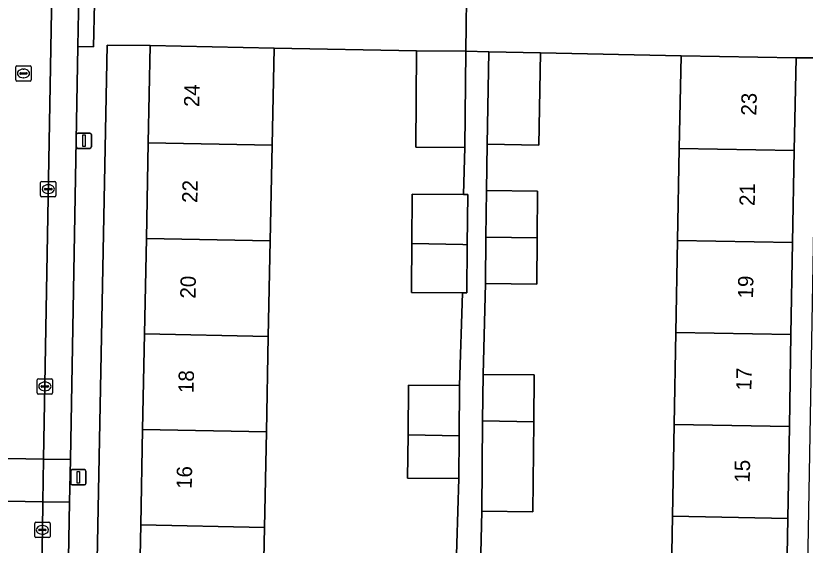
# Model space of a CAD drawing. Extents: x 160023 to 161302, y 384750 to 385707.
# Drawn here: x 160677 to 160728.6, y 385066.1 to 385100.7 of the extents above; entities that cross this region are included whole.
import ezdxf

# ---------------------------------------------------------------- set-up
doc = ezdxf.new("R2010")
doc.units = 0
for name, color, linetype in [('IMGEO_Erf', 7, 'Continuous'), ('IMGEO_Kolk', 7, 'Continuous'), ('IMGEO_Lichtmast', 7, 'Continuous'), ('IMGEO_Muur', 7, 'Continuous'), ('IMGEO_Pand', 7, 'Continuous'), ('IMGEO_Pand_nummerreeks', 7, 'Continuous'), ('IMGEO_Parkeervlak_open', 7, 'Continuous'), ('IMGEO_Rijbaan_lokaal_open', 7, 'Continuous'), ('IMGEO_Rioolput', 7, 'Continuous'), ('IMGEO_Voetpad_open', 7, 'Continuous')]:
    doc.layers.add(name, color=color, linetype=linetype)

msp = doc.modelspace()

# ---------------------------------------------------------------- linework, layer by layer
at = {"layer": 'IMGEO_Erf'}
msp.add_lwpolyline([(160682.973, 385098.744), (160681.51, 385023.71), (160684.298, 385023.676), (160684.423, 385030.023), (160684.546, 385036.256), (160684.67, 385042.49), (160684.793, 385048.724), (160684.916, 385054.958), (160685.039, 385061.192), (160685.162, 385067.425), (160685.285, 385073.659), (160685.408, 385079.893), (160685.531, 385086.127), (160685.655, 385092.36), (160685.78, 385098.711)], close=True, dxfattribs=at)
for points in [[(160705.74, 385064.057), (160705.935, 385070.455), (160702.591, 385070.484), (160702.616, 385073.318), (160702.643, 385076.552), (160705.987, 385076.524), (160706.171, 385082.578), (160702.834, 385082.607), (160702.837, 385082.952), (160702.862, 385085.786), (160702.889, 385089.02), (160706.233, 385088.992), (160706.328, 385092.059), (160703.12, 385092.086), (160703.174, 385098.369), (160693.864, 385098.551), (160693.738, 385092.201), (160693.615, 385085.968), (160693.492, 385079.734), (160693.369, 385073.5), (160693.246, 385067.266), (160693.122, 385061.033)], [(160719.792, 385061.994), (160719.901, 385067.993), (160720.01, 385073.992), (160720.118, 385079.991), (160720.227, 385085.99), (160720.336, 385091.989), (160720.446, 385098.051), (160711.275, 385098.232), (160711.159, 385092.221), (160707.777, 385092.286), (160707.732, 385089.244), (160711.076, 385089.215), (160711.05, 385086.156), (160711.024, 385083.146), (160707.68, 385083.175), (160707.515, 385077.246), (160710.855, 385077.217), (160710.829, 385074.158), (160710.778, 385068.289), (160707.438, 385068.318), (160707.381, 385065.557)], [(160729.292, 385097.92), (160727.958, 385097.915), (160727.848, 385091.853), (160727.739, 385085.854), (160727.63, 385079.855), (160727.522, 385073.856), (160727.413, 385067.857), (160727.304, 385061.858)]]:
    msp.add_lwpolyline(points, dxfattribs=at)
at = {"layer": 'IMGEO_Kolk'}
for p, q in [((160678.697, 385089.845), (160679.549, 385089.845)), ((160678.622, 385088.919), (160678.622, 385089.771)), ((160678.881, 385089.339), (160678.881, 385089.351)), ((160679.319, 385089.302), (160678.921, 385089.302)), ((160678.924, 385089.388), (160679.322, 385089.388)), ((160679.11, 385089.625), (160679.135, 385089.625)), ((160679.365, 385089.351), (160679.365, 385089.339)), ((160679.623, 385089.771), (160679.623, 385088.919)), ((160679.549, 385088.845), (160678.697, 385088.845)), ((160679.133, 385089.065), (160679.108, 385089.065)), ((160678.473, 385076.968), (160679.325, 385076.968)), ((160678.398, 385076.042), (160678.398, 385076.894)), ((160678.657, 385076.462), (160678.657, 385076.474)), ((160679.095, 385076.425), (160678.697, 385076.425)), ((160678.7, 385076.511), (160679.098, 385076.511)), ((160678.886, 385076.748), (160678.911, 385076.748)), ((160679.141, 385076.474), (160679.141, 385076.462)), ((160679.399, 385076.894), (160679.399, 385076.042)), ((160679.325, 385075.968), (160678.473, 385075.968)), ((160678.909, 385076.188), (160678.884, 385076.188)), ((160678.233, 385066.681), (160678.233, 385067.533)), ((160678.308, 385067.607), (160679.16, 385067.607)), ((160678.535, 385067.15), (160678.933, 385067.15)), ((160678.721, 385067.387), (160678.746, 385067.387)), ((160679.234, 385067.533), (160679.234, 385066.681)), ((160678.492, 385067.101), (160678.492, 385067.113)), ((160678.93, 385067.064), (160678.532, 385067.064)), ((160678.744, 385066.827), (160678.719, 385066.827)), ((160678.976, 385067.113), (160678.976, 385067.101)), ((160679.16, 385066.607), (160678.308, 385066.607))]:
    msp.add_line(p, q, dxfattribs=at)
for points in [[(160678.697, 385089.845), (160679.549, 385089.845)], [(160678.622, 385088.919), (160678.622, 385089.771)], [(160679.623, 385089.771), (160679.623, 385088.919)], [(160679.549, 385088.845), (160678.697, 385088.845)], [(160678.473, 385076.968), (160679.325, 385076.968)], [(160678.398, 385076.042), (160678.398, 385076.894)], [(160679.399, 385076.894), (160679.399, 385076.042)], [(160679.325, 385075.968), (160678.473, 385075.968)], [(160678.233, 385066.681), (160678.233, 385067.533)], [(160678.308, 385067.607), (160679.16, 385067.607)], [(160679.234, 385067.533), (160679.234, 385066.681)], [(160679.16, 385066.607), (160678.308, 385066.607)]]:
    msp.add_lwpolyline(points, dxfattribs=at)
for centre, radius, start, end in [((160678.699, 385089.769), 0.0765, 91.552, 178.448), ((160678.699, 385089.769), 0.0765, 91.552, 178.448), ((160679.547, 385089.769), 0.0765, 1.552, 88.448), ((160679.547, 385089.769), 0.0765, 1.552, 88.448), ((160678.921, 385089.348), 0.0403, 85.8775, 175.7526), ((160678.918, 385089.338), 0.0366, 178.938, 274.7102), ((160679.322, 385089.345), 0.043, 264.8664, 352.4533), ((160679.326, 385089.35), 0.0386, 1.7309, 96.639), ((160678.699, 385088.921), 0.0765, 181.552, 268.448), ((160678.699, 385088.921), 0.0765, 181.552, 268.448), ((160679.547, 385088.921), 0.0765, 271.552, 358.448), ((160679.547, 385088.921), 0.0765, 271.552, 358.448), ((160678.475, 385076.892), 0.0765, 91.552, 178.448), ((160678.475, 385076.892), 0.0765, 91.552, 178.448), ((160679.323, 385076.892), 0.0765, 1.552, 88.448), ((160679.323, 385076.892), 0.0765, 1.552, 88.448), ((160678.697, 385076.471), 0.0403, 85.8775, 175.7526), ((160678.694, 385076.461), 0.0366, 178.938, 274.7102), ((160679.098, 385076.468), 0.043, 264.8664, 352.4533), ((160679.102, 385076.473), 0.0386, 1.7309, 96.639), ((160678.475, 385076.044), 0.0765, 181.552, 268.448), ((160678.475, 385076.044), 0.0765, 181.552, 268.448), ((160679.323, 385076.044), 0.0765, 271.552, 358.448), ((160679.323, 385076.044), 0.0765, 271.552, 358.448), ((160678.31, 385067.531), 0.0765, 91.552, 178.448), ((160678.31, 385067.531), 0.0765, 91.552, 178.448), ((160678.532, 385067.11), 0.0403, 85.8775, 175.7526), ((160678.937, 385067.112), 0.0386, 1.7309, 96.639), ((160679.158, 385067.531), 0.0765, 1.552, 88.448), ((160679.158, 385067.531), 0.0765, 1.552, 88.448), ((160678.31, 385066.683), 0.0765, 181.552, 268.448), ((160678.31, 385066.683), 0.0765, 181.552, 268.448), ((160678.529, 385067.1), 0.0366, 178.938, 274.7102), ((160678.933, 385067.107), 0.043, 264.8664, 352.4533), ((160679.158, 385066.683), 0.0765, 271.552, 358.448), ((160679.158, 385066.683), 0.0765, 271.552, 358.448)]:
    msp.add_arc(centre, radius, start, end, dxfattribs=at)
for centre, major_axis, ratio, start_param, end_param in [((160679.109, 385089.345), (-0.387, 0.002), 0.722429, 4.712389, 7.853982), ((160679.134, 385089.345), (-0.39, 0.002), 0.717154, 1.570796, 4.712389), ((160678.885, 385076.468), (-0.387, 0.002), 0.722429, 4.712389, 7.853982), ((160678.91, 385076.468), (-0.39, 0.002), 0.717154, 1.570796, 4.712389), ((160678.72, 385067.107), (-0.387, 0.002), 0.722429, 4.712389, 7.853982), ((160678.745, 385067.107), (-0.39, 0.002), 0.717154, 1.570796, 4.712389)]:
    msp.add_ellipse(centre, major_axis=major_axis, ratio=ratio, start_param=start_param, end_param=end_param, dxfattribs=at)
at = {"layer": 'IMGEO_Lichtmast'}
for p, q in [((160681.05, 385093), (160681.84, 385093)), ((160681.84, 385093), (160681.05, 385093)), ((160680.95, 385092.1), (160680.95, 385092.9)), ((160680.95, 385092.9), (160680.95, 385092.1)), ((160681.94, 385092.9), (160681.94, 385092.1)), ((160681.94, 385092.1), (160681.94, 385092.9)), ((160681.84, 385092), (160681.05, 385092)), ((160681.05, 385092), (160681.84, 385092)), ((160680.587, 385070.139), (160680.587, 385070.939)), ((160680.587, 385070.939), (160680.587, 385070.139)), ((160680.687, 385071.039), (160681.477, 385071.039)), ((160681.477, 385071.039), (160680.687, 385071.039)), ((160681.577, 385070.939), (160681.577, 385070.139)), ((160681.577, 385070.139), (160681.577, 385070.939)), ((160681.477, 385070.039), (160680.687, 385070.039)), ((160680.687, 385070.039), (160681.477, 385070.039))]:
    msp.add_line(p, q, dxfattribs=at)
for points in [[(160681.37, 385092.875), (160681.52, 385092.875), (160681.52, 385092.125), (160681.37, 385092.125), (160681.37, 385092.875)], [(160681.007, 385070.914), (160681.157, 385070.914), (160681.157, 385070.164), (160681.007, 385070.164), (160681.007, 385070.914)]]:
    msp.add_lwpolyline(points, dxfattribs=at)
for centre, start, end in [((160681.05, 385092.9), 90, 180), ((160681.05, 385092.9), 90, 180), ((160681.84, 385092.9), 0, 90), ((160681.84, 385092.9), 360, 90), ((160681.05, 385092.1), 180, 270), ((160681.05, 385092.1), 180, 270), ((160681.84, 385092.1), 270, 0), ((160681.84, 385092.1), 270, 0), ((160680.687, 385070.939), 90, 180), ((160680.687, 385070.939), 90, 180), ((160681.477, 385070.939), 0, 90), ((160681.477, 385070.939), 360, 90), ((160680.687, 385070.139), 180, 270), ((160680.687, 385070.139), 180, 270), ((160681.477, 385070.139), 270, 0), ((160681.477, 385070.139), 270, 0)]:
    msp.add_arc(centre, 0.1, start, end, dxfattribs=at)
at = {"layer": 'IMGEO_Muur'}
for points in [[(160703.174, 385098.369), (160693.864, 385098.551)], [(160720.446, 385098.051), (160711.275, 385098.232)]]:
    msp.add_lwpolyline(points, dxfattribs=at)
at = {"layer": 'IMGEO_Pand'}
for points in [[(160685.78, 385098.711), (160685.655, 385092.36), (160693.738, 385092.201), (160693.864, 385098.551)], [(160703.174, 385098.369), (160703.12, 385092.086), (160706.328, 385092.059), (160706.382, 385098.342)], [(160707.892, 385098.297), (160707.777, 385092.286), (160711.159, 385092.221), (160711.275, 385098.232)], [(160720.446, 385098.051), (160720.336, 385091.989), (160727.848, 385091.853), (160727.958, 385097.915)], [(160693.615, 385085.968), (160693.738, 385092.201), (160685.655, 385092.36), (160685.531, 385086.127)], [(160720.336, 385091.989), (160720.227, 385085.99), (160727.739, 385085.854), (160727.848, 385091.853)], [(160706.233, 385088.992), (160702.889, 385089.02), (160702.862, 385085.786), (160706.205, 385085.72), (160706.486, 385085.714), (160706.515, 385088.99)], [(160711.076, 385089.215), (160707.732, 385089.244), (160707.706, 385086.217), (160711.05, 385086.156)], [(160707.68, 385083.175), (160711.024, 385083.146), (160711.05, 385086.156), (160707.706, 385086.217)], [(160685.531, 385086.127), (160685.408, 385079.893), (160693.492, 385079.734), (160693.615, 385085.968)], [(160706.486, 385085.714), (160706.205, 385085.72), (160702.862, 385085.786), (160702.837, 385082.952), (160702.834, 385082.607), (160706.171, 385082.578), (160706.459, 385082.575)], [(160720.227, 385085.99), (160720.118, 385079.991), (160727.63, 385079.855), (160727.739, 385085.854)], [(160685.408, 385079.893), (160685.285, 385073.659), (160693.369, 385073.5), (160693.492, 385079.734)], [(160727.522, 385073.856), (160727.63, 385079.855), (160720.118, 385079.991), (160720.01, 385073.992)], [(160710.855, 385077.217), (160707.515, 385077.246), (160707.489, 385074.219), (160710.829, 385074.158)], [(160705.987, 385076.524), (160702.643, 385076.552), (160702.616, 385073.318), (160705.959, 385073.252)], [(160707.438, 385068.318), (160710.778, 385068.289), (160710.829, 385074.158), (160707.489, 385074.219)], [(160720.01, 385073.992), (160719.901, 385067.993), (160727.413, 385067.857), (160727.522, 385073.856)], [(160693.246, 385067.266), (160693.369, 385073.5), (160685.285, 385073.659), (160685.162, 385067.425)], [(160702.591, 385070.484), (160705.935, 385070.455), (160705.959, 385073.252), (160702.616, 385073.318)], [(160727.304, 385061.858), (160727.413, 385067.857), (160719.901, 385067.993), (160719.792, 385061.994)], [(160685.162, 385067.425), (160685.039, 385061.192), (160693.122, 385061.033), (160693.246, 385067.266)]]:
    msp.add_lwpolyline(points, close=True, dxfattribs=at)
at = {"layer": 'IMGEO_Parkeervlak_open'}
for points in [[(160679.847, 385129.968), (160679.745, 385125.241), (160679.452, 385108.309), (160678.814, 385071.719), (160680.562, 385071.689), (160681.044, 385098.648), (160681.162, 385104.326), (160681.548, 385127.317)], [(160679.773, 385027.58), (160680.512, 385068.909), (160678.765, 385068.939), (160678.733, 385067.098), (160677.899, 385024.915)]]:
    msp.add_lwpolyline(points, dxfattribs=at)
msp.add_lwpolyline([(160678.814, 385071.719), (160678.765, 385068.939), (160680.512, 385068.909), (160680.562, 385071.689)], close=True, dxfattribs=at)
at = {"layer": 'IMGEO_Rijbaan_lokaal_open'}
for points in [[(160679.856, 385130.476), (160676.331, 385130.575), (160676.323, 385130.156), (160676.225, 385125.409), (160675.633, 385089.529), (160675.383, 385076.509), (160675.31, 385071.78), (160678.814, 385071.719), (160679.452, 385108.309), (160679.745, 385125.241), (160679.847, 385129.968)], [(160675.267, 385069), (160678.765, 385068.939), (160678.814, 385071.719), (160675.31, 385071.78)], [(160677.894, 385024.55), (160677.899, 385024.915), (160678.733, 385067.098), (160678.765, 385068.939), (160675.267, 385069), (160675.231, 385066.698), (160674.883, 385049.401), (160674.474, 385029.308), (160674.41, 385024.986), (160674.398, 385024.598)]]:
    msp.add_lwpolyline(points, close=True, dxfattribs=at)
at = {"layer": 'IMGEO_Rioolput'}
for p, q in [((160677.002, 385096.465), (160677.002, 385097.317)), ((160677.077, 385097.391), (160677.929, 385097.391)), ((160677.49, 385097.171), (160677.515, 385097.171)), ((160678.003, 385097.317), (160678.003, 385096.465)), ((160677.261, 385096.885), (160677.261, 385096.897)), ((160677.699, 385096.848), (160677.301, 385096.848)), ((160677.304, 385096.934), (160677.702, 385096.934)), ((160677.513, 385096.611), (160677.488, 385096.611)), ((160677.745, 385096.897), (160677.745, 385096.885)), ((160677.929, 385096.391), (160677.077, 385096.391))]:
    msp.add_line(p, q, dxfattribs=at)
for points in [[(160677.002, 385096.465), (160677.002, 385097.317)], [(160677.077, 385097.391), (160677.929, 385097.391)], [(160678.003, 385097.317), (160678.003, 385096.465)], [(160677.929, 385096.391), (160677.077, 385096.391)]]:
    msp.add_lwpolyline(points, dxfattribs=at)
for centre, radius, start, end in [((160677.079, 385097.315), 0.0765, 91.552, 178.448), ((160677.079, 385097.315), 0.0765, 91.552, 178.448), ((160677.927, 385097.315), 0.0765, 1.552, 88.448), ((160677.927, 385097.315), 0.0765, 1.552, 88.448), ((160677.301, 385096.894), 0.0403, 85.8775, 175.7526), ((160677.298, 385096.884), 0.0366, 178.938, 274.7102), ((160677.702, 385096.891), 0.043, 264.8664, 352.4533), ((160677.706, 385096.896), 0.0386, 1.7309, 96.639), ((160677.079, 385096.467), 0.0765, 181.552, 268.448), ((160677.079, 385096.467), 0.0765, 181.552, 268.448), ((160677.927, 385096.467), 0.0765, 271.552, 358.448), ((160677.927, 385096.467), 0.0765, 271.552, 358.448)]:
    msp.add_arc(centre, radius, start, end, dxfattribs=at)
for centre, major_axis, ratio, start_param, end_param in [((160677.489, 385096.891), (-0.387, 0.002), 0.722429, 4.712389, 7.853982), ((160677.514, 385096.891), (-0.39, 0.002), 0.717154, 1.570796, 4.712389)]:
    msp.add_ellipse(centre, major_axis=major_axis, ratio=ratio, start_param=start_param, end_param=end_param, dxfattribs=at)
at = {"layer": 'IMGEO_Voetpad_open'}
for points in [[(160681.548, 385127.317), (160681.162, 385104.326), (160682.202, 385104.305), (160682.085, 385098.627), (160681.044, 385098.648), (160680.562, 385071.689), (160680.512, 385068.909), (160679.773, 385027.58)], [(160729.89, 385127.033), (160729.433, 385103.068), (160718.095, 385103.244), (160714.896, 385103.294), (160709.624, 385103.376), (160706.463, 385103.423), (160706.382, 385098.342), (160707.892, 385098.297), (160711.275, 385098.232), (160720.446, 385098.051), (160727.958, 385097.915), (160729.292, 385097.92), (160727.96, 385022.845), (160727.856, 385019.479), (160727.743, 385013.364), (160727.588, 385004.93)], [(160677.899, 385024.915), (160677.894, 385024.55), (160677.883, 385023.76), (160681.51, 385023.71), (160682.973, 385098.744), (160685.78, 385098.711), (160693.864, 385098.551), (160703.174, 385098.369), (160706.382, 385098.342), (160706.463, 385103.423)], [(160707.381, 385065.557), (160707.438, 385068.318), (160707.489, 385074.219), (160707.515, 385077.246), (160707.68, 385083.175), (160707.706, 385086.217), (160707.732, 385089.244), (160707.777, 385092.286), (160707.892, 385098.297), (160706.382, 385098.342), (160706.328, 385092.059), (160706.233, 385088.992), (160706.515, 385088.99), (160706.486, 385085.714), (160706.459, 385082.575), (160706.171, 385082.578), (160705.987, 385076.524), (160705.959, 385073.252), (160705.935, 385070.455), (160705.74, 385064.057)]]:
    msp.add_lwpolyline(points, dxfattribs=at)
msp.add_lwpolyline([(160681.044, 385098.648), (160682.085, 385098.627), (160682.202, 385104.305), (160681.162, 385104.326)], close=True, dxfattribs=at)

# ---------------------------------------------------------------- texts
at = {"layer": 'IMGEO_Pand_nummerreeks'}
for s, rotation, p in [('24', 88.8685, (160688.982, 385094.693)), ('23', 88.9609, (160725.369, 385094.13)), ('22', 88.8685, (160688.858, 385088.437)), ('21', 88.9609, (160725.262, 385088.233)), ('20', 88.8685, (160688.735, 385082.19)), ('19', 88.9609, (160725.152, 385082.201)), ('18', 88.8685, (160688.613, 385076.029)), ('17', 88.9609, (160725.043, 385076.191)), ('15', 88.9609, (160724.934, 385070.182)), ('16', 88.8685, (160688.49, 385069.773))]:
    msp.add_text(s, height=1, rotation=rotation, dxfattribs=at).set_placement(p)

doc.saveas('drawing.dxf')
